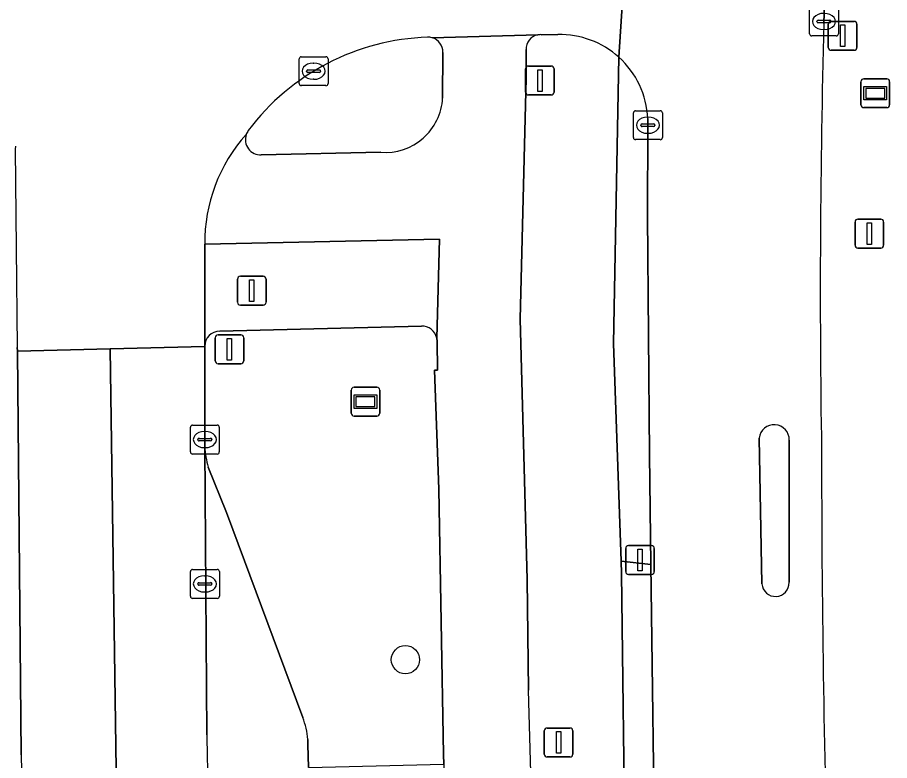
# Model space of a CAD drawing. Extents: x 161477 to 163040, y 383680 to 384871.
# Drawn here: x 161509.23 to 161539.44, y 384092.59 to 384118.32 of the extents above; entities that cross this region are included whole.
import ezdxf

# ---------------------------------------------------------------- set-up
doc = ezdxf.new("R2010")
doc.units = 0
for name, color, linetype in [('IMGEO_Afsluitpaal', 7, 'Continuous'), ('IMGEO_Berm_groen', 7, 'Continuous'), ('IMGEO_Boom', 7, 'Continuous'), ('IMGEO_Fietspad_open', 7, 'Continuous'), ('IMGEO_Groenvoorziening', 7, 'Continuous'), ('IMGEO_Informatiebord', 7, 'Continuous'), ('IMGEO_Kolk', 7, 'Continuous'), ('IMGEO_Lichtmast', 7, 'Continuous'), ('IMGEO_OVBaan_gesloten', 7, 'Continuous'), ('IMGEO_Rijbaan_lokaal_gesloten', 7, 'Continuous'), ('IMGEO_Verkeersbordpaal', 7, 'Continuous'), ('IMGEO_Verkeerseiland_open', 7, 'Continuous'), ('IMGEO_Verklikker', 7, 'Continuous'), ('IMGEO_Voetpad_open', 7, 'Continuous')]:
    doc.layers.add(name, color=color, linetype=linetype)

msp = doc.modelspace()

# ---------------------------------------------------------------- linework, layer by layer
at = {"layer": 'IMGEO_Afsluitpaal'}
for p, q in [((161530.302, 384099.137), (161530.302, 384099.937)), ((161530.302, 384099.937), (161530.302, 384099.137)), ((161530.402, 384100.037), (161531.192, 384100.037)), ((161531.192, 384100.037), (161530.402, 384100.037)), ((161531.292, 384099.937), (161531.292, 384099.137)), ((161531.292, 384099.137), (161531.292, 384099.937)), ((161531.192, 384099.037), (161530.402, 384099.037)), ((161530.402, 384099.037), (161531.192, 384099.037))]:
    msp.add_line(p, q, dxfattribs=at)
msp.add_lwpolyline([(161530.722, 384099.912), (161530.872, 384099.912), (161530.872, 384099.162), (161530.722, 384099.162), (161530.722, 384099.912)], dxfattribs=at)
for centre, start, end in [((161530.402, 384099.937), 90, 180), ((161530.402, 384099.937), 90, 180), ((161531.192, 384099.937), 0, 90), ((161531.192, 384099.937), 360, 90), ((161530.402, 384099.137), 180, 270), ((161530.402, 384099.137), 180, 270), ((161531.192, 384099.137), 270, 0), ((161531.192, 384099.137), 270, 0)]:
    msp.add_arc(centre, 0.1, start, end, dxfattribs=at)
at = {"layer": 'IMGEO_Berm_groen'}
for points in [[(161530.064, 384116.948), (161529.874, 384107.039), (161530.14, 384099.502), (161531.174, 384099.384), (161531.125, 384103.186), (161531.061, 384111.456)], [(161531.061, 384111.456), (161531.071, 384114.592), (161531.069, 384114.824)], [(161523.223, 384107.633), (161516.24, 384107.466)], [(161523.824, 384101.994), (161523.681, 384106.114), (161523.788, 384106.113), (161523.769, 384107.113), (161523.758, 384107.222)], [(161509.357, 384092.786), (161509.239, 384106.774), (161509.226, 384106.9)], [(161515.719, 384106.934), (161515.721, 384105.139), (161515.723, 384104.415), (161515.725, 384103.707), (161515.722, 384103.553), (161515.72, 384103.46)], [(161515.844, 384102.756), (161516.474, 384101.185), (161519.114, 384094.078)], [(161519.286, 384093.326), (161519.293, 384093.147), (161519.31, 384092.356), (161524.006, 384092.467), (161523.996, 384092.805), (161523.824, 384101.994)]]:
    msp.add_lwpolyline(points, dxfattribs=at)
for centre, radius, start, end in [((161528.016, 384114.679), 3.056, 2.7135, 47.9301), ((161516.253, 384106.932), 0.534, 91.4458, 179.7512), ((161523.251, 384107.116), 0.518, 11.8468, 93.0885), ((161518.75, 384103.631), 3.035, 183.2264, 196.7524), ((161517.018, 384093.203), 2.271, 3.1044, 22.6622), ((161870.69, 384099.146), 361.389, 181.00836, 183.85803)]:
    msp.add_arc(centre, radius, start, end, dxfattribs=at)
at = {"layer": 'IMGEO_Boom'}
msp.add_circle((161522.671, 384096.086), 0.489, dxfattribs=at)
at = {"layer": 'IMGEO_Fietspad_open'}
for points in [[(161527.255, 384117.719), (161523.594, 384117.621)], [(161523.97, 384117.115), (161523.959, 384115.534)], [(161526.929, 384095.029), (161526.889, 384098.859), (161526.645, 384107.874), (161526.851, 384116.224), (161526.855, 384117.209)], [(161521.818, 384113.654), (161517.679, 384113.561)], [(161515.721, 384110.468), (161523.848, 384110.651), (161523.758, 384107.222), (161523.769, 384107.113), (161523.788, 384106.113), (161523.681, 384106.114), (161523.824, 384101.994), (161523.996, 384092.805), (161524.006, 384092.467), (161524.071, 384090.349)]]:
    msp.add_lwpolyline(points, dxfattribs=at)
for centre, radius, start, end in [((161527.35, 384117.233), 0.496, 101.0497, 182.7352), ((161523.455, 384117.125), 0.515, 358.8863, 74.3445), ((161521.972, 384115.638), 1.99, 265.5671, 357.0053), ((161521.293, 384110.536), 5.572, 137.9214, 180.6959), ((161517.666, 384114.098), 0.537, 161.3551, 271.3695), ((162194.711, 384111.674), 667.99, 181.427877, 183.668064)]:
    msp.add_arc(centre, radius, start, end, dxfattribs=at)
at = {"layer": 'IMGEO_Groenvoorziening'}
for points in [[(161539.082, 384151.455), (161537.405, 384124.413), (161537.225, 384119.825), (161537.21, 384119.595), (161537.167, 384118.119)], [(161531.356, 384087.19), (161531.32, 384088.12), (161531.174, 384099.384), (161530.14, 384099.502), (161530.155, 384099.073), (161530.287, 384088.932)]]:
    msp.add_lwpolyline(points, dxfattribs=at)
for centre, radius, start, end in [((161880.662, 384108.846), 343.621, 178.45354, 180.91854), ((162047.346, 384103.272), 510.26, 179.99265, 181.73528)]:
    msp.add_arc(centre, radius, start, end, dxfattribs=at)
at = {"layer": 'IMGEO_Informatiebord'}
for p, q in [((161538.451, 384115.3), (161538.451, 384116.1)), ((161538.451, 384116.1), (161538.451, 384115.3)), ((161538.551, 384116.2), (161539.341, 384116.2)), ((161539.341, 384116.2), (161538.551, 384116.2)), ((161539.441, 384116.1), (161539.441, 384115.3)), ((161539.441, 384115.3), (161539.441, 384116.1)), ((161539.341, 384115.2), (161538.551, 384115.2)), ((161538.551, 384115.2), (161539.341, 384115.2))]:
    msp.add_line(p, q, dxfattribs=at)
for points in [[(161538.552, 384115.932), (161539.34, 384115.932), (161539.34, 384115.468), (161538.552, 384115.468), (161538.552, 384115.932)], [(161538.617, 384115.867), (161538.617, 384115.533), (161539.275, 384115.533), (161539.275, 384115.867), (161538.617, 384115.867)]]:
    msp.add_lwpolyline(points, dxfattribs=at)
for centre, start, end in [((161538.551, 384116.1), 90, 180), ((161538.551, 384116.1), 90, 180), ((161539.341, 384116.1), 0, 90), ((161539.341, 384116.1), 360, 90), ((161538.551, 384115.3), 180, 270), ((161538.551, 384115.3), 180, 270), ((161539.341, 384115.3), 270, 0), ((161539.341, 384115.3), 270, 0)]:
    msp.add_arc(centre, 0.1, start, end, dxfattribs=at)
at = {"layer": 'IMGEO_Kolk'}
for p, q in [((161536.668, 384117.759), (161536.668, 384118.611)), ((161537.669, 384118.611), (161537.669, 384117.759)), ((161536.927, 384118.179), (161536.927, 384118.191)), ((161537.365, 384118.142), (161536.967, 384118.142)), ((161536.97, 384118.228), (161537.368, 384118.228)), ((161537.411, 384118.191), (161537.411, 384118.179)), ((161537.179, 384117.905), (161537.154, 384117.905)), ((161537.595, 384117.685), (161536.743, 384117.685)), ((161518.99, 384116.036), (161518.99, 384116.888)), ((161519.065, 384116.962), (161519.917, 384116.962)), ((161519.991, 384116.888), (161519.991, 384116.036)), ((161519.292, 384116.505), (161519.69, 384116.505)), ((161519.478, 384116.742), (161519.503, 384116.742)), ((161519.249, 384116.456), (161519.249, 384116.468)), ((161519.687, 384116.419), (161519.289, 384116.419)), ((161519.733, 384116.468), (161519.733, 384116.456)), ((161519.917, 384115.962), (161519.065, 384115.962)), ((161519.501, 384116.182), (161519.476, 384116.182)), ((161530.57, 384114.166), (161530.57, 384115.018)), ((161530.645, 384115.092), (161531.497, 384115.092)), ((161531.571, 384115.018), (161531.571, 384114.166)), ((161531.058, 384114.872), (161531.083, 384114.872)), ((161530.829, 384114.586), (161530.829, 384114.598)), ((161531.267, 384114.549), (161530.869, 384114.549)), ((161530.872, 384114.635), (161531.27, 384114.635)), ((161531.313, 384114.598), (161531.313, 384114.586)), ((161531.497, 384114.092), (161530.645, 384114.092)), ((161531.081, 384114.312), (161531.056, 384114.312)), ((161515.224, 384103.281), (161515.224, 384104.133)), ((161515.299, 384104.207), (161516.151, 384104.207)), ((161516.225, 384104.133), (161516.225, 384103.281)), ((161515.712, 384103.987), (161515.737, 384103.987)), ((161515.483, 384103.701), (161515.483, 384103.713)), ((161515.921, 384103.664), (161515.523, 384103.664)), ((161515.526, 384103.75), (161515.924, 384103.75)), ((161515.967, 384103.713), (161515.967, 384103.701)), ((161515.735, 384103.427), (161515.71, 384103.427)), ((161516.151, 384103.207), (161515.299, 384103.207)), ((161515.225, 384098.283), (161515.225, 384099.135)), ((161515.3, 384099.209), (161516.152, 384099.209)), ((161515.713, 384098.989), (161515.738, 384098.989)), ((161516.226, 384099.135), (161516.226, 384098.283)), ((161515.484, 384098.703), (161515.484, 384098.715)), ((161515.527, 384098.752), (161515.925, 384098.752)), ((161515.968, 384098.715), (161515.968, 384098.703)), ((161515.922, 384098.666), (161515.524, 384098.666)), ((161515.736, 384098.429), (161515.711, 384098.429)), ((161516.152, 384098.209), (161515.3, 384098.209))]:
    msp.add_line(p, q, dxfattribs=at)
for points in [[(161536.668, 384117.759), (161536.668, 384118.611)], [(161537.669, 384118.611), (161537.669, 384117.759)], [(161537.595, 384117.685), (161536.743, 384117.685)], [(161518.99, 384116.036), (161518.99, 384116.888)], [(161519.065, 384116.962), (161519.917, 384116.962)], [(161519.991, 384116.888), (161519.991, 384116.036)], [(161519.917, 384115.962), (161519.065, 384115.962)], [(161530.57, 384114.166), (161530.57, 384115.018)], [(161530.645, 384115.092), (161531.497, 384115.092)], [(161531.571, 384115.018), (161531.571, 384114.166)], [(161531.497, 384114.092), (161530.645, 384114.092)], [(161515.224, 384103.281), (161515.224, 384104.133)], [(161515.299, 384104.207), (161516.151, 384104.207)], [(161516.225, 384104.133), (161516.225, 384103.281)], [(161516.151, 384103.207), (161515.299, 384103.207)], [(161515.225, 384098.283), (161515.225, 384099.135)], [(161515.3, 384099.209), (161516.152, 384099.209)], [(161516.226, 384099.135), (161516.226, 384098.283)], [(161516.152, 384098.209), (161515.3, 384098.209)]]:
    msp.add_lwpolyline(points, dxfattribs=at)
for centre, radius, start, end in [((161536.967, 384118.188), 0.0403, 85.8775, 175.7526), ((161536.964, 384118.178), 0.0366, 178.938, 274.7102), ((161537.368, 384118.185), 0.043, 264.8664, 352.4533), ((161537.372, 384118.19), 0.0386, 1.7309, 96.639), ((161536.745, 384117.761), 0.0765, 181.552, 268.448), ((161536.745, 384117.761), 0.0765, 181.552, 268.448), ((161537.593, 384117.761), 0.0765, 271.552, 358.448), ((161537.593, 384117.761), 0.0765, 271.552, 358.448), ((161519.067, 384116.886), 0.0765, 91.552, 178.448), ((161519.067, 384116.886), 0.0765, 91.552, 178.448), ((161519.915, 384116.886), 0.0765, 1.552, 88.448), ((161519.915, 384116.886), 0.0765, 1.552, 88.448), ((161519.289, 384116.465), 0.0403, 85.8775, 175.7526), ((161519.694, 384116.467), 0.0386, 1.7309, 96.639), ((161519.286, 384116.455), 0.0366, 178.938, 274.7102), ((161519.69, 384116.462), 0.043, 264.8664, 352.4533), ((161519.067, 384116.038), 0.0765, 181.552, 268.448), ((161519.067, 384116.038), 0.0765, 181.552, 268.448), ((161519.915, 384116.038), 0.0765, 271.552, 358.448), ((161519.915, 384116.038), 0.0765, 271.552, 358.448), ((161530.647, 384115.016), 0.0765, 91.552, 178.448), ((161530.647, 384115.016), 0.0765, 91.552, 178.448), ((161531.495, 384115.016), 0.0765, 1.552, 88.448), ((161531.495, 384115.016), 0.0765, 1.552, 88.448), ((161530.869, 384114.595), 0.0403, 85.8775, 175.7526), ((161530.866, 384114.585), 0.0366, 178.938, 274.7102), ((161531.27, 384114.592), 0.043, 264.8664, 352.4533), ((161531.274, 384114.597), 0.0386, 1.7309, 96.639), ((161530.647, 384114.168), 0.0765, 181.552, 268.448), ((161530.647, 384114.168), 0.0765, 181.552, 268.448), ((161531.495, 384114.168), 0.0765, 271.552, 358.448), ((161531.495, 384114.168), 0.0765, 271.552, 358.448), ((161515.301, 384104.131), 0.0765, 91.552, 178.448), ((161515.301, 384104.131), 0.0765, 91.552, 178.448), ((161516.149, 384104.131), 0.0765, 1.552, 88.448), ((161516.149, 384104.131), 0.0765, 1.552, 88.448), ((161515.523, 384103.71), 0.0403, 85.8775, 175.7526), ((161515.52, 384103.7), 0.0366, 178.938, 274.7102), ((161515.924, 384103.707), 0.043, 264.8664, 352.4533), ((161515.928, 384103.712), 0.0386, 1.7309, 96.639), ((161515.301, 384103.283), 0.0765, 181.552, 268.448), ((161515.301, 384103.283), 0.0765, 181.552, 268.448), ((161516.149, 384103.283), 0.0765, 271.552, 358.448), ((161516.149, 384103.283), 0.0765, 271.552, 358.448), ((161515.302, 384099.133), 0.0765, 91.552, 178.448), ((161515.302, 384099.133), 0.0765, 91.552, 178.448), ((161516.15, 384099.133), 0.0765, 1.552, 88.448), ((161516.15, 384099.133), 0.0765, 1.552, 88.448), ((161515.524, 384098.712), 0.0403, 85.8775, 175.7526), ((161515.521, 384098.702), 0.0366, 178.938, 274.7102), ((161515.925, 384098.709), 0.043, 264.8664, 352.4533), ((161515.929, 384098.714), 0.0386, 1.7309, 96.639), ((161515.302, 384098.285), 0.0765, 181.552, 268.448), ((161515.302, 384098.285), 0.0765, 181.552, 268.448), ((161516.15, 384098.285), 0.0765, 271.552, 358.448), ((161516.15, 384098.285), 0.0765, 271.552, 358.448)]:
    msp.add_arc(centre, radius, start, end, dxfattribs=at)
for centre, major_axis, ratio, start_param, end_param in [((161537.155, 384118.185), (-0.387, 0.002), 0.722429, 4.712389, 7.853982), ((161537.18, 384118.185), (-0.39, 0.002), 0.717154, 1.570796, 4.712389), ((161519.477, 384116.462), (-0.387, 0.002), 0.722429, 4.712389, 7.853982), ((161519.502, 384116.462), (-0.39, 0.002), 0.717154, 1.570796, 4.712389), ((161531.057, 384114.592), (-0.387, 0.002), 0.722429, 4.712389, 7.853982), ((161531.082, 384114.592), (-0.39, 0.002), 0.717154, 1.570796, 4.712389), ((161515.711, 384103.707), (-0.387, 0.002), 0.722429, 4.712389, 7.853982), ((161515.736, 384103.707), (-0.39, 0.002), 0.717154, 1.570796, 4.712389), ((161515.712, 384098.709), (-0.387, 0.002), 0.722429, 4.712389, 7.853982), ((161515.737, 384098.709), (-0.39, 0.002), 0.717154, 1.570796, 4.712389)]:
    msp.add_ellipse(centre, major_axis=major_axis, ratio=ratio, start_param=start_param, end_param=end_param, dxfattribs=at)
at = {"layer": 'IMGEO_Lichtmast'}
for p, q in [((161526.833, 384115.74), (161526.833, 384116.54)), ((161526.833, 384116.54), (161526.833, 384115.74)), ((161526.933, 384116.64), (161527.723, 384116.64)), ((161527.723, 384116.64), (161526.933, 384116.64)), ((161527.823, 384116.54), (161527.823, 384115.74)), ((161527.823, 384115.74), (161527.823, 384116.54)), ((161527.723, 384115.64), (161526.933, 384115.64)), ((161526.933, 384115.64), (161527.723, 384115.64)), ((161516.854, 384108.461), (161516.854, 384109.261)), ((161516.854, 384109.261), (161516.854, 384108.461)), ((161516.954, 384109.361), (161517.744, 384109.361)), ((161517.744, 384109.361), (161516.954, 384109.361)), ((161517.844, 384109.261), (161517.844, 384108.461)), ((161517.844, 384108.461), (161517.844, 384109.261)), ((161517.744, 384108.361), (161516.954, 384108.361)), ((161516.954, 384108.361), (161517.744, 384108.361)), ((161516.081, 384106.435), (161516.081, 384107.235)), ((161516.081, 384107.235), (161516.081, 384106.435)), ((161516.181, 384107.335), (161516.971, 384107.335)), ((161516.971, 384107.335), (161516.181, 384107.335)), ((161517.071, 384107.235), (161517.071, 384106.435)), ((161517.071, 384106.435), (161517.071, 384107.235)), ((161516.971, 384106.335), (161516.181, 384106.335)), ((161516.181, 384106.335), (161516.971, 384106.335)), ((161527.482, 384092.818), (161527.482, 384093.618)), ((161527.482, 384093.618), (161527.482, 384092.818)), ((161527.582, 384093.718), (161528.372, 384093.718)), ((161528.372, 384093.718), (161527.582, 384093.718)), ((161528.472, 384093.618), (161528.472, 384092.818)), ((161528.472, 384092.818), (161528.472, 384093.618)), ((161528.372, 384092.718), (161527.582, 384092.718)), ((161527.582, 384092.718), (161528.372, 384092.718))]:
    msp.add_line(p, q, dxfattribs=at)
for points in [[(161527.253, 384116.515), (161527.403, 384116.515), (161527.403, 384115.765), (161527.253, 384115.765), (161527.253, 384116.515)], [(161517.274, 384109.236), (161517.424, 384109.236), (161517.424, 384108.486), (161517.274, 384108.486), (161517.274, 384109.236)], [(161516.501, 384107.21), (161516.651, 384107.21), (161516.651, 384106.46), (161516.501, 384106.46), (161516.501, 384107.21)], [(161527.902, 384093.593), (161528.052, 384093.593), (161528.052, 384092.843), (161527.902, 384092.843), (161527.902, 384093.593)]]:
    msp.add_lwpolyline(points, dxfattribs=at)
for centre, start, end in [((161526.933, 384116.54), 90, 180), ((161526.933, 384116.54), 90, 180), ((161527.723, 384116.54), 0, 90), ((161527.723, 384116.54), 360, 90), ((161526.933, 384115.74), 180, 270), ((161526.933, 384115.74), 180, 270), ((161527.723, 384115.74), 270, 0), ((161527.723, 384115.74), 270, 0), ((161516.954, 384109.261), 90, 180), ((161516.954, 384109.261), 90, 180), ((161517.744, 384109.261), 0, 90), ((161517.744, 384109.261), 360, 90), ((161516.954, 384108.461), 180, 270), ((161516.954, 384108.461), 180, 270), ((161517.744, 384108.461), 270, 0), ((161517.744, 384108.461), 270, 0), ((161516.181, 384107.235), 90, 180), ((161516.181, 384107.235), 90, 180), ((161516.971, 384107.235), 0, 90), ((161516.971, 384107.235), 360, 90), ((161516.181, 384106.435), 180, 270), ((161516.181, 384106.435), 180, 270), ((161516.971, 384106.435), 270, 0), ((161516.971, 384106.435), 270, 0), ((161527.582, 384093.618), 90, 180), ((161527.582, 384093.618), 90, 180), ((161528.372, 384093.618), 0, 90), ((161528.372, 384093.618), 360, 90), ((161527.582, 384092.818), 180, 270), ((161527.582, 384092.818), 180, 270), ((161528.372, 384092.818), 270, 0), ((161528.372, 384092.818), 270, 0)]:
    msp.add_arc(centre, 0.1, start, end, dxfattribs=at)
at = {"layer": 'IMGEO_OVBaan_gesloten'}
for points in [[(161515.72, 384103.46), (161515.79, 384093.484)], [(161519.114, 384094.078), (161516.474, 384101.185), (161515.844, 384102.756)], [(161519.31, 384092.356), (161519.293, 384093.147), (161519.286, 384093.326)]]:
    msp.add_lwpolyline(points, dxfattribs=at)
for centre, radius, start, end in [((161518.75, 384103.631), 3.035, 183.2264, 196.7524), ((161517.018, 384093.203), 2.271, 3.1044, 22.6622), ((162006.795, 384103.458), 491.106, 181.16373, 186.98146)]:
    msp.add_arc(centre, radius, start, end, dxfattribs=at)
at = {"layer": 'IMGEO_Rijbaan_lokaal_gesloten'}
for points in [[(161537.167, 384118.119), (161537.21, 384119.595), (161537.225, 384119.825), (161537.405, 384124.413), (161539.082, 384151.455)], [(161530.064, 384116.948), (161530.697, 384126.716), (161527.282, 384126.677), (161523.918, 384126.609)], [(161530.697, 384126.716), (161530.064, 384116.948)], [(161523.594, 384117.621), (161527.255, 384117.719)], [(161527.388, 384117.727), (161527.955, 384117.732)], [(161531.069, 384114.824), (161531.071, 384114.592), (161531.061, 384111.456), (161531.125, 384103.186), (161531.174, 384099.384), (161531.32, 384088.12), (161531.356, 384087.19)], [(161509.16, 384113.867), (161509.149, 384113.758), (161509.187, 384110.332), (161509.226, 384106.9), (161509.239, 384106.774), (161512.45, 384106.854), (161515.719, 384106.934), (161515.721, 384110.468)], [(161512.45, 384106.854), (161509.239, 384106.774), (161509.357, 384092.786)], [(161511.594, 384054.883), (161513.763, 384035.93), (161515.753, 384021.118), (161516.416, 384015.919), (161516.652, 384013.931), (161519.658, 384016.476), (161516.91, 384036.302), (161514.276, 384060.331), (161512.771, 384084.199), (161512.45, 384106.854)], [(161515.79, 384093.484), (161515.72, 384103.46), (161515.722, 384103.553), (161515.725, 384103.707), (161515.723, 384104.415), (161515.721, 384105.139), (161515.719, 384106.934), (161512.45, 384106.854), (161512.771, 384084.199), (161514.276, 384060.331), (161516.91, 384036.302), (161519.658, 384016.476), (161522.583, 384018.952), (161522.042, 384023.134), (161521.992, 384023.395), (161520.306, 384036.379), (161519.33, 384043.765)], [(161535.018, 384098.713), (161534.926, 384103.754)], [(161535.965, 384103.683), (161535.96, 384098.764)]]:
    msp.add_lwpolyline(points, dxfattribs=at)
for centre, radius, start, end in [((161880.662, 384108.846), 343.621, 178.45354, 180.91854), ((161527.348, 384117.284), 0.444, 84.822, 102.0625), ((161528.014, 384114.663), 3.07, 48.1112, 91.1045), ((161523.706, 384109.538), 8.106, 91.8767, 143.0326), ((161523.452, 384117.099), 0.541, 74.7299, 91.1122), ((161528.016, 384114.679), 3.056, 2.7135, 47.9301), ((161517.666, 384114.1), 0.537, 144.3572, 161.5551), ((161521.293, 384110.536), 5.572, 137.9214, 180.6959), ((161535.444, 384103.701), 0.521, 358.0031, 174.1784), ((162047.346, 384103.272), 510.26, 179.99265, 181.73528), ((161535.489, 384098.747), 0.472, 184.1426, 2.0553), ((162006.795, 384103.458), 491.106, 181.16373, 186.98146), ((161870.69, 384099.146), 361.389, 181.00836, 183.85803)]:
    msp.add_arc(centre, radius, start, end, dxfattribs=at)
at = {"layer": 'IMGEO_Verkeersbordpaal'}
for p, q in [((161537.32, 384117.288), (161537.32, 384118.088)), ((161537.32, 384118.088), (161537.32, 384117.288)), ((161537.42, 384118.188), (161538.21, 384118.188)), ((161538.21, 384118.188), (161537.42, 384118.188)), ((161538.31, 384118.088), (161538.31, 384117.288)), ((161538.31, 384117.288), (161538.31, 384118.088)), ((161538.21, 384117.188), (161537.42, 384117.188)), ((161537.42, 384117.188), (161538.21, 384117.188)), ((161538.245, 384110.44), (161538.245, 384111.24)), ((161538.245, 384111.24), (161538.245, 384110.44)), ((161538.345, 384111.34), (161539.135, 384111.34)), ((161539.135, 384111.34), (161538.345, 384111.34)), ((161539.235, 384111.24), (161539.235, 384110.44)), ((161539.235, 384110.44), (161539.235, 384111.24)), ((161539.135, 384110.34), (161538.345, 384110.34)), ((161538.345, 384110.34), (161539.135, 384110.34))]:
    msp.add_line(p, q, dxfattribs=at)
for points in [[(161537.74, 384118.063), (161537.89, 384118.063), (161537.89, 384117.313), (161537.74, 384117.313), (161537.74, 384118.063)], [(161538.665, 384111.215), (161538.815, 384111.215), (161538.815, 384110.465), (161538.665, 384110.465), (161538.665, 384111.215)]]:
    msp.add_lwpolyline(points, dxfattribs=at)
for centre, start, end in [((161537.42, 384118.088), 90, 180), ((161537.42, 384118.088), 90, 180), ((161538.21, 384118.088), 0, 90), ((161538.21, 384118.088), 360, 90), ((161537.42, 384117.288), 180, 270), ((161537.42, 384117.288), 180, 270), ((161538.21, 384117.288), 270, 0), ((161538.21, 384117.288), 270, 0), ((161538.345, 384111.24), 90, 180), ((161538.345, 384111.24), 90, 180), ((161539.135, 384111.24), 0, 90), ((161539.135, 384111.24), 360, 90), ((161538.345, 384110.44), 180, 270), ((161538.345, 384110.44), 180, 270), ((161539.135, 384110.44), 270, 0), ((161539.135, 384110.44), 270, 0)]:
    msp.add_arc(centre, 0.1, start, end, dxfattribs=at)
at = {"layer": 'IMGEO_Verkeerseiland_open'}
for points in [[(161523.959, 384115.534), (161523.97, 384117.115)], [(161517.679, 384113.561), (161521.818, 384113.654)], [(161534.926, 384103.754), (161535.018, 384098.713)], [(161535.96, 384098.764), (161535.965, 384103.683)]]:
    msp.add_lwpolyline(points, dxfattribs=at)
for centre, radius, start, end in [((161523.706, 384109.538), 8.106, 91.8767, 143.0326), ((161523.452, 384117.099), 0.541, 74.7299, 91.1122), ((161523.455, 384117.125), 0.515, 358.8863, 74.3445), ((161521.972, 384115.638), 1.99, 265.5671, 357.0053), ((161517.666, 384114.1), 0.537, 144.3572, 161.5551), ((161517.666, 384114.098), 0.537, 161.3551, 271.3695), ((161535.444, 384103.701), 0.521, 358.0031, 174.1784), ((161535.489, 384098.747), 0.472, 184.1426, 2.0553)]:
    msp.add_arc(centre, radius, start, end, dxfattribs=at)
at = {"layer": 'IMGEO_Verklikker'}
for p, q in [((161520.792, 384104.62), (161520.792, 384105.42)), ((161520.792, 384105.42), (161520.792, 384104.62)), ((161520.892, 384105.52), (161521.682, 384105.52)), ((161521.682, 384105.52), (161520.892, 384105.52)), ((161521.782, 384105.42), (161521.782, 384104.62)), ((161521.782, 384104.62), (161521.782, 384105.42)), ((161521.682, 384104.52), (161520.892, 384104.52)), ((161520.892, 384104.52), (161521.682, 384104.52))]:
    msp.add_line(p, q, dxfattribs=at)
for points in [[(161520.893, 384105.252), (161521.681, 384105.252), (161521.681, 384104.788), (161520.893, 384104.788), (161520.893, 384105.252)], [(161520.958, 384105.187), (161520.958, 384104.853), (161521.616, 384104.853), (161521.616, 384105.187), (161520.958, 384105.187)]]:
    msp.add_lwpolyline(points, dxfattribs=at)
for centre, start, end in [((161520.892, 384105.42), 90, 180), ((161520.892, 384105.42), 90, 180), ((161521.682, 384105.42), 0, 90), ((161521.682, 384105.42), 360, 90), ((161520.892, 384104.62), 180, 270), ((161520.892, 384104.62), 180, 270), ((161521.682, 384104.62), 270, 0), ((161521.682, 384104.62), 270, 0)]:
    msp.add_arc(centre, 0.1, start, end, dxfattribs=at)
at = {"layer": 'IMGEO_Voetpad_open'}
for points in [[(161527.955, 384117.732), (161527.388, 384117.727)], [(161526.855, 384117.209), (161526.851, 384116.224), (161526.645, 384107.874), (161526.889, 384098.859), (161526.929, 384095.029)], [(161530.287, 384088.932), (161530.155, 384099.073), (161530.14, 384099.502), (161529.874, 384107.039), (161530.064, 384116.948)], [(161515.721, 384110.468), (161515.719, 384106.934)], [(161523.758, 384107.222), (161523.848, 384110.651), (161515.721, 384110.468)], [(161516.24, 384107.466), (161523.223, 384107.633)]]:
    msp.add_lwpolyline(points, dxfattribs=at)
for centre, radius, start, end in [((161527.35, 384117.233), 0.496, 101.0497, 182.7352), ((161527.348, 384117.284), 0.444, 84.822, 102.0625), ((161528.014, 384114.663), 3.07, 48.1112, 91.1045), ((161516.253, 384106.932), 0.534, 91.4458, 179.7512), ((161523.251, 384107.116), 0.518, 11.8468, 93.0885), ((162194.711, 384111.674), 667.99, 181.427877, 183.668064)]:
    msp.add_arc(centre, radius, start, end, dxfattribs=at)

doc.saveas('drawing.dxf')
